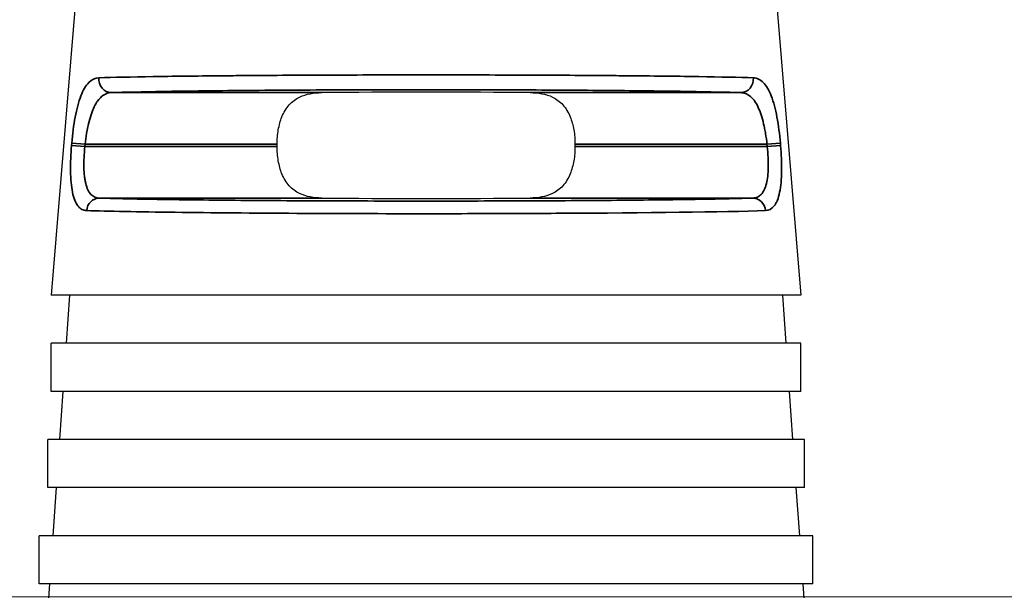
# Model space of a CAD drawing. Header units: millimetres. Extents: x 399 to 6233, y -1870 to 1602.
# Tile 353 of 656: x 4323 to 4337, y 641 to 649. Entities that reach past the tile are written whole.
import ezdxf

# ---------------------------------------------------------------- set-up
doc = ezdxf.new("R2010")
doc.units = ezdxf.units.MM
for name, color, linetype, lineweight in [('AM_5', 3, 'Continuous', 25), ('可見 (ISO)', 7, 'Continuous', 25), ('窄部可見 (ISO)', 7, 'Continuous', 35)]:
    doc.layers.add(name, color=color, linetype=linetype, lineweight=lineweight)
doc.layers.add('中繼線', color=7, linetype='Continuous')
doc.styles.add('尺寸標註', font='romans.shx', dxfattribs={"bigfont": 'CHINESET.SHX'})
doc.dimstyles.new('複本(2) CNS2-1$0', dxfattribs={"dimtxt": 2.75, "dimasz": 2.2, "dimexe": 1, "dimexo": 1, "dimgap": 1, "dimtad": 1, "dimtoh": 1, "dimdsep": 46, "dimtxsty": '尺寸標註', "dimcen": 0, "dimclrd": 2, "dimclre": 2, "dimclrt": 3, "dimadec": 0, "dimazin": 2, "dimtp": 0.1, "dimtm": 0.1, "dimtfac": 0.71, "dimtmove": 0, "dimatfit": 0, "dimfxl": 0, "dimlwd": 13, "dimlwe": 13, "dimarcsym": 0})

# ---------------------------------------------------------------- blocks, each defined once
blk = doc.blocks.new('*D204')
at = {"layer": 'AM_5', "color": 2, "lineweight": 13}
for p, q in [((4343.959, 661.639), (4343.959, 663.839)), ((4343.959, 663.839), (4364.471, 663.839)), ((4333.577, 659.439), (4344.959, 659.439)), ((4343.959, 640.628), (4343.959, 659.439)), ((4301.239, 640.628), (4344.959, 640.628)), ((4343.959, 638.428), (4343.959, 636.228))]:
    blk.add_line(p, q, dxfattribs=at)
at = {"layer": 'AM_5', "color": 2, "lineweight": -2}
for points in [[(4343.592, 661.639), (4344.326, 661.639), (4343.959, 659.439)], [(4343.592, 638.428), (4344.326, 638.428), (4343.959, 640.628)]]:
    blk.add_solid(points, dxfattribs=at)
at = {"layer": 'Defpoints', "color": 0, "lineweight": -2}
for p in [(4332.577, 659.439), (4343.959, 659.439), (4300.239, 640.628)]:
    blk.add_point(p, dxfattribs=at)
at = {"layer": 'AM_5', "color": 3, "insert": (4354.715, 666.214), "char_height": 2.75, "attachment_point": 5, "style": '尺寸標註'}
blk.add_mtext('18.8 REF.', dxfattribs=at)
blk = doc.blocks.new('90度接頭-正視')
at = {"layer": '可見 (ISO)'}
for p, q in [((16.801, 21.156), (16.45, 16.94)), ((26.999, 21.156), (27.35, 16.94)), ((19.735, 19.104), (19.735, 19.138)), ((24.065, 19.138), (24.065, 19.104)), ((27.35, 16.94), (16.45, 16.94)), ((16.718, 16.94), (16.669, 16.24)), ((27.082, 16.94), (27.131, 16.24)), ((16.45, 15.54), (16.45, 16.24)), ((27.35, 16.24), (16.45, 16.24)), ((27.35, 15.54), (27.35, 16.24)), ((27.35, 15.54), (16.45, 15.54)), ((16.62, 15.54), (16.571, 14.84)), ((27.18, 15.54), (27.229, 14.84)), ((16.4, 14.14), (16.4, 14.84)), ((27.4, 14.84), (16.4, 14.84)), ((27.4, 14.14), (27.4, 14.84)), ((27.4, 14.14), (16.4, 14.14)), ((16.522, 14.14), (16.473, 13.44)), ((27.278, 14.14), (27.327, 13.44)), ((16.275, 12.74), (16.275, 13.44)), ((27.525, 13.44), (16.275, 13.44)), ((27.525, 12.74), (27.525, 13.44)), ((27.525, 12.74), (16.275, 12.74)), ((16.424, 12.74), (16.375, 12.04)), ((27.376, 12.74), (27.425, 12.04))]:
    blk.add_line(p, q, dxfattribs=at)
for centre, major_axis in [((21.9, 19.86), (-2.5, 0)), ((21.9, 18.382), (2.5, 0))]:
    blk.add_ellipse(centre, major_axis=major_axis, ratio=0.013964, start_param=4.061939, end_param=5.362839, dxfattribs=at)
for points, knots in [([(19.735, 19.138), (19.735, 19.205), (19.74, 19.278), (19.764, 19.415), (19.782, 19.48), (19.831, 19.6), (19.867, 19.661), (19.956, 19.76), (20.008, 19.797), (20.159, 19.87), (20.268, 19.887), (20.386, 19.888)], [0.8964116, 0.8964116, 0.8964116, 0.8964116, 0.9166207, 0.9166207, 0.9368297, 0.9368297, 0.9614483, 0.9614483, 0.9860668, 0.9860668, 1.0317726, 1.0317726, 1.0317726, 1.0317726]), ([(23.414, 19.888), (23.532, 19.887), (23.641, 19.87), (23.792, 19.797), (23.844, 19.76), (23.933, 19.661), (23.969, 19.6), (24.018, 19.48), (24.036, 19.415), (24.06, 19.278), (24.065, 19.205), (24.065, 19.138)], [0.1634429, 0.1634429, 0.1634429, 0.1634429, 0.2091487, 0.2091487, 0.2337672, 0.2337672, 0.2583858, 0.2583858, 0.2785948, 0.2785948, 0.2988039, 0.2988039, 0.2988039, 0.2988039]), ([(20.386, 18.354), (20.268, 18.355), (20.159, 18.372), (20.008, 18.445), (19.956, 18.482), (19.867, 18.581), (19.831, 18.642), (19.782, 18.762), (19.764, 18.827), (19.74, 18.964), (19.735, 19.036), (19.735, 19.104)], [0.7610506, 0.7610506, 0.7610506, 0.7610506, 0.8067564, 0.8067564, 0.831375, 0.831375, 0.8559935, 0.8559935, 0.8762026, 0.8762026, 0.8964116, 0.8964116, 0.8964116, 0.8964116]), ([(24.065, 19.104), (24.065, 19.036), (24.06, 18.964), (24.036, 18.827), (24.018, 18.762), (23.969, 18.642), (23.933, 18.581), (23.844, 18.482), (23.792, 18.445), (23.641, 18.372), (23.532, 18.355), (23.414, 18.354)], [0.2988039, 0.2988039, 0.2988039, 0.2988039, 0.3190129, 0.3190129, 0.339222, 0.339222, 0.3638405, 0.3638405, 0.3884591, 0.3884591, 0.4341649, 0.4341649, 0.4341649, 0.4341649])]:
    blk.add_open_spline(points, degree=3, knots=knots, dxfattribs=at)
at = {"layer": '窄部可見 (ISO)'}
for p, q in [((17.325, 19.888), (20.386, 19.888)), ((23.414, 19.888), (26.475, 19.888)), ((16.746, 19.12), (16.749, 19.154)), ((16.746, 19.12), (16.941, 19.104)), ((16.749, 19.154), (16.944, 19.138)), ((16.944, 19.138), (16.941, 19.104)), ((16.941, 19.104), (19.735, 19.104)), ((19.735, 19.138), (16.944, 19.138)), ((26.856, 19.138), (24.065, 19.138)), ((24.065, 19.104), (26.859, 19.104)), ((26.856, 19.138), (27.051, 19.154)), ((26.859, 19.104), (26.856, 19.138)), ((26.859, 19.104), (27.054, 19.12)), ((27.051, 19.154), (27.054, 19.12)), ((20.386, 18.354), (17.15, 18.354)), ((26.65, 18.354), (23.414, 18.354))]:
    blk.add_line(p, q, dxfattribs=at)
for centre, major_axis, ratio, start_param, end_param in [((17.325, 20.088), (0.006, -0.2), 0.916732, 4.59998, 6.248229), ((26.475, 20.088), (-0.006, -0.2), 0.916732, 0.034956, 1.683206), ((17.15, 18.154), (0.007, 0.2), 0.922876, 0.036264, 1.518658), ((26.65, 18.154), (-0.007, 0.2), 0.922876, 4.764528, 6.246921)]:
    blk.add_ellipse(centre, major_axis=major_axis, ratio=ratio, start_param=start_param, end_param=end_param, dxfattribs=at)
for points, knots in [([(16.749, 19.154), (16.754, 19.22), (16.761, 19.285), (16.778, 19.41), (16.788, 19.473), (16.81, 19.591), (16.822, 19.646), (16.85, 19.748), (16.865, 19.797), (16.898, 19.882), (16.916, 19.92), (16.954, 19.985), (16.976, 20.014), (17.041, 20.08), (17.089, 20.103), (17.143, 20.104)], [0, 0, 0, 0, 0.125, 0.125, 0.25, 0.25, 0.375, 0.375, 0.5, 0.5, 0.625, 0.625, 0.75, 0.75, 1, 1, 1, 1]), ([(17.143, 20.104), (17.348, 20.111), (17.619, 20.116), (17.934, 20.121), (17.965, 20.122), (17.998, 20.122), (18.03, 20.123), (18.34, 20.127), (18.688, 20.131), (19.056, 20.134), (19.111, 20.135), (19.166, 20.135), (19.222, 20.136), (19.607, 20.139), (20.011, 20.141), (20.416, 20.143), (20.464, 20.143), (20.511, 20.143), (20.558, 20.143), (21.012, 20.145), (21.466, 20.146), (21.902, 20.146), (22.339, 20.146), (22.792, 20.145), (23.245, 20.143), (23.291, 20.143), (23.338, 20.143), (23.384, 20.143), (23.79, 20.141), (24.195, 20.139), (24.58, 20.136), (24.635, 20.135), (24.69, 20.135), (24.744, 20.134), (25.113, 20.131), (25.461, 20.127), (25.771, 20.123), (25.803, 20.122), (25.835, 20.122), (25.866, 20.121), (26.181, 20.116), (26.452, 20.111), (26.657, 20.104)], [0, 0, 0, 0, 0.113577, 0.113577, 0.113577, 0.125, 0.125, 0.125, 0.233783, 0.233783, 0.233783, 0.25, 0.25, 0.25, 0.361921, 0.361921, 0.361921, 0.375, 0.375, 0.375, 0.5, 0.5, 0.5, 0.625, 0.625, 0.625, 0.637764, 0.637764, 0.637764, 0.75, 0.75, 0.75, 0.766011, 0.766011, 0.766011, 0.875, 0.875, 0.875, 0.886322, 0.886322, 0.886322, 1, 1, 1, 1]), ([(26.657, 20.104), (26.684, 20.103), (26.71, 20.097), (26.758, 20.074), (26.78, 20.058), (26.825, 20.012), (26.846, 19.985), (26.884, 19.919), (26.902, 19.883), (26.936, 19.795), (26.951, 19.747), (26.978, 19.645), (26.99, 19.591), (27.024, 19.411), (27.04, 19.286), (27.051, 19.154)], [0, 0, 0, 0, 0.125, 0.125, 0.25, 0.25, 0.375, 0.375, 0.5, 0.5, 0.625, 0.625, 0.75, 0.75, 1, 1, 1, 1]), ([(26.475, 19.888), (26.282, 19.894), (26.025, 19.9), (25.403, 19.91), (25.038, 19.914), (24.231, 19.922), (23.789, 19.925), (22.865, 19.929), (22.382, 19.93), (21.418, 19.93), (20.935, 19.929), (20.011, 19.925), (19.569, 19.922), (18.762, 19.914), (18.397, 19.91), (17.775, 19.9), (17.518, 19.894), (17.325, 19.888)], [1.981582, 1.981582, 1.981582, 1.981582, 2.271584, 2.271584, 2.561587, 2.561587, 2.85159, 2.85159, 3.141593, 3.141593, 3.431595, 3.431595, 3.721598, 3.721598, 4.011601, 4.011601, 4.301604, 4.301604, 4.301604, 4.301604]), ([(17.325, 19.888), (17.243, 19.886), (17.176, 19.839), (17.122, 19.763), (17.113, 19.75), (17.105, 19.737), (17.097, 19.723), (17.093, 19.716), (17.089, 19.709), (17.085, 19.701), (17.081, 19.694), (17.078, 19.687), (17.074, 19.679), (17.009, 19.543), (16.966, 19.345), (16.944, 19.138)], [0, 0, 0, 0, 0.375, 0.375, 0.375, 0.4375, 0.4375, 0.4375, 0.46875, 0.46875, 0.46875, 0.5, 0.5, 0.5, 1, 1, 1, 1]), ([(26.856, 19.138), (26.851, 19.19), (26.844, 19.241), (26.836, 19.291), (26.832, 19.316), (26.827, 19.341), (26.822, 19.365), (26.818, 19.387), (26.813, 19.409), (26.808, 19.43), (26.797, 19.478), (26.785, 19.524), (26.771, 19.567), (26.758, 19.605), (26.744, 19.641), (26.729, 19.673), (26.712, 19.709), (26.694, 19.74), (26.675, 19.767), (26.665, 19.78), (26.656, 19.792), (26.646, 19.803), (26.641, 19.809), (26.635, 19.814), (26.63, 19.819), (26.626, 19.823), (26.621, 19.828), (26.617, 19.831), (26.579, 19.863), (26.539, 19.882), (26.491, 19.887), (26.486, 19.887), (26.48, 19.888), (26.475, 19.888)], [0, 0, 0, 0, 0.125, 0.125, 0.125, 0.1875, 0.1875, 0.1875, 0.245159, 0.245159, 0.245159, 0.375, 0.375, 0.375, 0.493979, 0.493979, 0.493979, 0.625, 0.625, 0.625, 0.6875, 0.6875, 0.6875, 0.71875, 0.71875, 0.71875, 0.744948, 0.744948, 0.744948, 0.974333, 0.974333, 0.974333, 1, 1, 1, 1]), ([(16.967, 18.171), (16.941, 18.171), (16.918, 18.178), (16.886, 18.195), (16.876, 18.202), (16.856, 18.219), (16.848, 18.228), (16.821, 18.262), (16.805, 18.29), (16.779, 18.356), (16.769, 18.393), (16.742, 18.526), (16.733, 18.628), (16.729, 18.866), (16.735, 18.991), (16.746, 19.12)], [0, 0, 0, 0, 0.125, 0.125, 0.1875, 0.1875, 0.25, 0.25, 0.375, 0.375, 0.5, 0.5, 0.75, 0.75, 1, 1, 1, 1]), ([(16.941, 19.104), (16.929, 18.995), (16.924, 18.891), (16.927, 18.753), (16.929, 18.711), (16.936, 18.652), (16.939, 18.633), (16.945, 18.598), (16.948, 18.583), (16.96, 18.531), (16.971, 18.5), (16.99, 18.461), (16.997, 18.449), (17.012, 18.427), (17.02, 18.416), (17.06, 18.375), (17.101, 18.355), (17.15, 18.354)], [0, 0, 0, 0, 0.25, 0.25, 0.375, 0.375, 0.4375, 0.4375, 0.5, 0.5, 0.625, 0.625, 0.6875, 0.6875, 0.75, 0.75, 1, 1, 1, 1]), ([(26.65, 18.354), (26.674, 18.355), (26.697, 18.36), (26.728, 18.373), (26.737, 18.379), (26.755, 18.392), (26.763, 18.399), (26.789, 18.425), (26.804, 18.447), (26.823, 18.487), (26.828, 18.501), (26.839, 18.531), (26.844, 18.549), (26.864, 18.628), (26.872, 18.707), (26.876, 18.89), (26.871, 18.995), (26.859, 19.104)], [0, 0, 0, 0, 0.125, 0.125, 0.1875, 0.1875, 0.25, 0.25, 0.375, 0.375, 0.4375, 0.4375, 0.5, 0.5, 0.75, 0.75, 1, 1, 1, 1]), ([(27.054, 19.12), (27.065, 18.991), (27.071, 18.864), (27.068, 18.687), (27.065, 18.632), (27.056, 18.529), (27.049, 18.48), (27.031, 18.394), (27.021, 18.356), (27.001, 18.306), (26.994, 18.291), (26.978, 18.263), (26.97, 18.25), (26.927, 18.195), (26.884, 18.172), (26.833, 18.171)], [0, 0, 0, 0, 0.25, 0.25, 0.375, 0.375, 0.5, 0.5, 0.625, 0.625, 0.6875, 0.6875, 0.75, 0.75, 1, 1, 1, 1]), ([(17.15, 18.354), (17.345, 18.347), (17.607, 18.341), (18.249, 18.33), (18.627, 18.326), (19.466, 18.318), (19.927, 18.315), (20.892, 18.311), (21.396, 18.31), (22.404, 18.31), (22.908, 18.311), (23.873, 18.315), (24.334, 18.318), (25.173, 18.326), (25.551, 18.33), (26.193, 18.341), (26.455, 18.347), (26.65, 18.354)], [5.107502, 5.107502, 5.107502, 5.107502, 5.401423, 5.401423, 5.695344, 5.695344, 5.989265, 5.989265, 6.283185, 6.283185, 6.577106, 6.577106, 6.871027, 6.871027, 7.164948, 7.164948, 7.458869, 7.458869, 7.458869, 7.458869]), ([(26.833, 18.171), (26.239, 18.151), (25.077, 18.138), (23.862, 18.132), (23.674, 18.131), (23.484, 18.13), (23.294, 18.129), (22.822, 18.127), (22.35, 18.126), (21.896, 18.126), (20.684, 18.126), (19.321, 18.133), (18.252, 18.146), (17.722, 18.153), (17.27, 18.161), (16.967, 18.171)], [0, 0, 0, 0, 0.324711, 0.324711, 0.324711, 0.375, 0.375, 0.375, 0.5, 0.5, 0.5, 0.834184, 0.834184, 0.834184, 1, 1, 1, 1])]:
    blk.add_open_spline(points, degree=3, knots=knots, dxfattribs=at)

msp = doc.modelspace()

# ---------------------------------------------------------------- block references
at = {"layer": '中繼線'}
msp.add_blockref('90度接頭-正視', (4306.859, 628.078), dxfattribs=at)

# ---------------------------------------------------------------- dimensions: what is measured, and where the dimension line sits
at = {"layer": 'AM_5'}
dim = msp.add_linear_dim(base=(4343.959, 659.439), p1=(4300.239, 640.628), p2=(4332.577, 659.439), angle=90, text='<> REF.', dimstyle='複本(2) CNS2-1$0', override={"dimdec": 1}, dxfattribs=at)
dim.commit()
dim.dimension.update_dxf_attribs({"geometry": '*D204', "text_midpoint": (4354.715, 663.839), "dimtype": 160})

doc.saveas('drawing.dxf')
